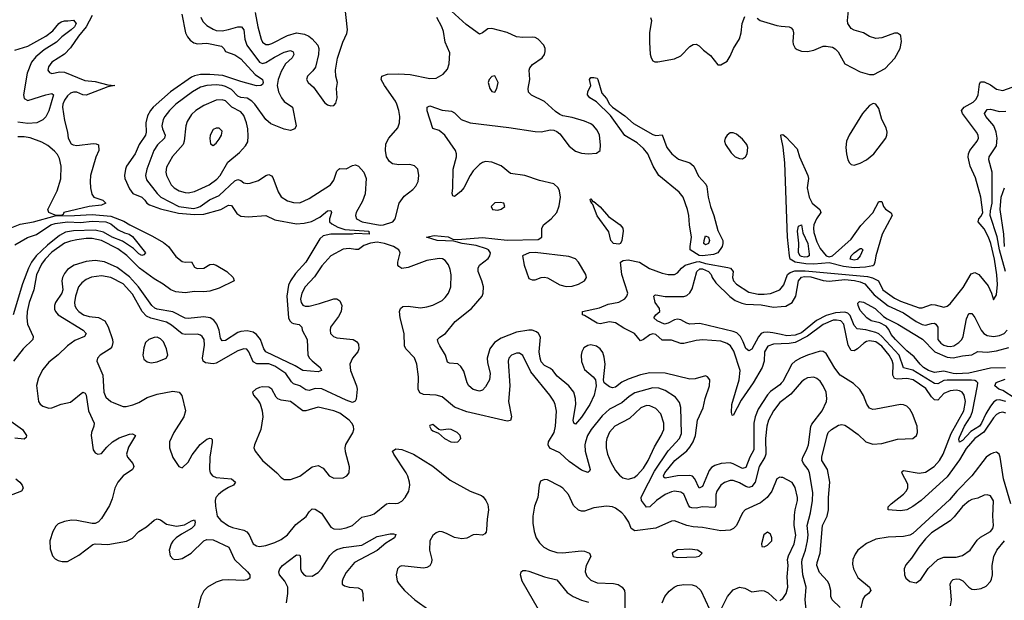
# Model space of a CAD drawing. Header units: inches. Extents: x 1649636 to 1815363, y 506543 to 641975.
# Tile 588 of 656: x 1745082 to 1751440, y 593386 to 597135. Entities that reach past the tile are written whole.
import ezdxf

# ---------------------------------------------------------------- set-up
doc = ezdxf.new("R2010")
doc.units = ezdxf.units.IN
doc.header["$MEASUREMENT"] = 0
doc.layers.add('B7549', color=7, linetype='Continuous')
doc.layers.add('B7559', color=7, linetype='Continuous')

msp = doc.modelspace()

# ---------------------------------------------------------------- linework, layer by layer
at = {"layer": 'B7549', "color": 5}
for points, elevation in [([(1746601.7, 597181.7), (1746618.6, 597090), (1746641.1, 597010), (1746650.1, 596990.1), (1746670, 596975), (1746690, 596975.5), (1746710, 596982.2), (1746810, 597033.4), (1746869.5, 597049.5), (1746921.8, 597041.8), (1746948.5, 597028.5), (1746970.7, 597010.7), (1747006.9, 596970), (1747014.3, 596950), (1747011.6, 596910), (1746991.3, 596828.7), (1746975, 596805), (1746940.4, 596770), (1746933, 596750), (1746944, 596730), (1746979, 596699), (1747050, 596600.7), (1747070, 596584.9), (1747090, 596579.1), (1747110, 596581), (1747123.7, 596596.3), (1747131.8, 596630), (1747127.3, 596690), (1747134.5, 596730), (1747122.9, 596770), (1747121.3, 596810), (1747133.6, 596886.4), (1747168.2, 596990), (1747193.9, 597046.1), (1747198.9, 597070), (1747181.4, 597230)], 560), ([(1750000, 594788.7), (1749990, 594778.1), (1749930, 594734.2), (1749910, 594713.7), (1749850, 594619.4), (1749830.5, 594570), (1749822.7, 594530), (1749822.1, 594357.9), (1749796.9, 594310), (1749770, 594243.2), (1749750, 594238), (1749690, 594268), (1749670, 594272.9), (1749610.6, 594270), (1749570, 594256.7), (1749550, 594244.1), (1749534.7, 594225.3), (1749490, 594120.5), (1749470, 594111.1), (1749442.2, 594170), (1749426.7, 594186.7), (1749410, 594191.6), (1749330, 594189.9), (1749250, 594175.1), (1749241.7, 594181.6), (1749239.5, 594190), (1749248.2, 594210), (1749312.1, 594290), (1749390, 594351.5), (1749410, 594374.6), (1749431.2, 594410), (1749445, 594450), (1749458, 594550), (1749496.1, 594630), (1749507.9, 594690), (1749535.7, 594770), (1749538, 594810), (1749522.7, 594830), (1749510, 594835.1), (1749442.7, 594817.3), (1749410, 594814.5), (1749250, 594852.3), (1749150, 594854.3), (1749090, 594841.5), (1749010, 594813.1), (1748970, 594794.5), (1748930, 594763.4), (1748910, 594759.2), (1748890, 594764.1), (1748856.4, 594790), (1748850.9, 594810), (1748863.2, 594910), (1748856.8, 594956.8), (1748846.8, 594986.8), (1748829.7, 595010), (1748807.5, 595027.5), (1748770, 595035.9), (1748750, 595031.8), (1748724.5, 595015.5), (1748711, 594990), (1748707.5, 594970), (1748710, 594927.7), (1748730, 594876.5), (1748784.6, 594830), (1748800.3, 594810), (1748805, 594770), (1748790.9, 594710), (1748764.1, 594650), (1748710, 594567.9), (1748670, 594524), (1748660.7, 594530), (1748656.8, 594550), (1748673.2, 594650), (1748671.6, 594690), (1748659.4, 594730), (1748628.5, 594770), (1748552.5, 594832.5), (1748525.2, 594870), (1748510, 594882.4), (1748470, 594901.9), (1748450, 594926), (1748442, 594950), (1748437.2, 594990), (1748444.8, 595084.8), (1748432.9, 595110), (1748419.5, 595119.5), (1748390, 595129.9), (1748370, 595129.9), (1748290, 595118.2), (1748190, 595079.5), (1748147.5, 595050), (1748117.2, 595010), (1748100.9, 594950), (1748102.3, 594922.3), (1748120.3, 594850), (1748116.2, 594810), (1748090, 594765.1), (1748070, 594743.1), (1748050, 594736.1), (1748010, 594747.4), (1747982.9, 594770), (1747971.1, 594791.1), (1747950, 594865.1), (1747930, 594896.9), (1747910, 594913), (1747856.9, 594916.9), (1747844.2, 594924.2), (1747831.6, 594970), (1747793.9, 595030), (1747783.7, 595050), (1747780.3, 595070), (1747794.1, 595085.9), (1747831, 595109), (1747893, 595187), (1747998.7, 595270), (1748067.2, 595350), (1748075.3, 595370), (1748076.5, 595410), (1748066, 595450), (1748042.2, 595510), (1748042.4, 595530), (1748051.3, 595550), (1748106.7, 595593.3), (1748118, 595610), (1748122, 595630), (1748108.3, 595650), (1748096.2, 595656.2), (1748030, 595677.5), (1747938, 595690), (1747884.2, 595704.2), (1747777, 595710), (1747708, 595730), (1747758.7, 595741.3), (1747847.5, 595732.5), (1747878.7, 595718.7), (1747910, 595715.4), (1748070, 595729.6), (1748230, 595711), (1748430, 595717), (1748454, 595730), (1748453.3, 595786.7), (1748464.6, 595810), (1748514.6, 595850), (1748549.3, 595890.7), (1748566.2, 595933.8), (1748574.9, 595990), (1748568.1, 596030), (1748559.2, 596050), (1748530, 596074.4), (1748437.5, 596097.5), (1748343.6, 596130), (1748250, 596143), (1748190, 596191.7), (1748130, 596215.5), (1748090, 596219.8), (1748070, 596213.7), (1748050, 596199.4), (1748010, 596159.3), (1747990.2, 596130), (1747950.2, 596050), (1747930, 596025.6), (1747890, 595993.6), (1747878.6, 595998.6), (1747873.4, 596013.4), (1747878.5, 596050), (1747880.2, 596170), (1747901.6, 596250), (1747902.4, 596270), (1747895, 596290), (1747827.1, 596390), (1747790, 596419), (1747750, 596432), (1747712.7, 596547.3), (1747712, 596570), (1747730, 596579), (1747810, 596551.6), (1747870, 596544.9), (1747890, 596534.6), (1747931.8, 596490), (1747990, 596468.8), (1748240.1, 596440.1), (1748410, 596412.8), (1748450, 596412.1), (1748510, 596423.6), (1748530, 596422), (1748550, 596414), (1748570, 596398.7), (1748630, 596319.2), (1748670, 596287.4), (1748710, 596273.6), (1748751.8, 596268.2), (1748806.3, 596273.7), (1748830, 596291), (1748833, 596327), (1748825.9, 596390), (1748810, 596422.6), (1748787.1, 596450), (1748770, 596462.7), (1748730, 596479.6), (1748650, 596503.2), (1748590, 596514.8), (1748570, 596523.5), (1748542.2, 596542.2), (1748470, 596607.3), (1748387, 596647), (1748367.4, 596667.4), (1748364.8, 596690), (1748377, 596750), (1748372.2, 596810), (1748376.2, 596823.8), (1748393.6, 596846.4), (1748454.7, 596890), (1748469.7, 596910), (1748475.3, 596930), (1748474.2, 596950), (1748465.7, 596970), (1748430, 597009.8), (1748410, 597019.8), (1748390, 597023.2), (1748330, 597019.9), (1748290, 597025.2), (1748230, 597052.8), (1748130, 597078.7), (1748104, 597076), (1748070, 597049.7), (1748050, 597041.1), (1747965.3, 597105.3), (1747870, 597191.3)], 520), ([(1745050, 596938.6), (1745135.1, 596964.9), (1745250.8, 597029.2), (1745296.3, 597063.7), (1745335.1, 597110), (1745350, 597121.8), (1745370, 597128.9), (1745393.1, 597126.9), (1745430, 597132.7), (1745446.7, 597110), (1745435.2, 597090), (1745414, 597070), (1745354.3, 597025.7), (1745319.3, 596990), (1745238.8, 596941.2), (1745185.4, 596894.6), (1745158.4, 596861.5), (1745129.5, 596789.5), (1745106.7, 596650), (1745110, 596626), (1745133.5, 596613.5), (1745251, 596651), (1745290, 596658.5), (1745299, 596650), (1745270, 596546.6), (1745250, 596508.5), (1745230, 596488.8), (1745192.7, 596470), (1745134.3, 596465.7), (1745070, 596474.5)], 460), ([(1745550, 597161.4), (1745511.4, 597090), (1745461.4, 597030), (1745410, 596952.9), (1745370, 596913.4), (1745290, 596860.7), (1745266.7, 596830), (1745262.8, 596810), (1745273.4, 596793.4), (1745288.1, 596788.1), (1745341.4, 596798.6), (1745370, 596796.4), (1745502, 596742), (1745570, 596736.4), (1745650, 596714.7), (1745696, 596710), (1745650, 596702.6), (1745510, 596649), (1745489.9, 596649.9), (1745450, 596666.4), (1745430, 596667.6), (1745410, 596659.9), (1745390, 596643), (1745370, 596615.2), (1745359.4, 596590), (1745357.5, 596570), (1745370, 596484), (1745391.2, 596410), (1745394.9, 596370), (1745414.1, 596334.1), (1745427, 596327), (1745450, 596323.2), (1745555.5, 596335.5), (1745574.4, 596334.4), (1745590, 596326.8), (1745592.7, 596290), (1745573.1, 596246.9), (1745539.6, 596130), (1745535.7, 596090), (1745538.3, 596050), (1745548.1, 596008.1), (1745560.8, 595990), (1745617.6, 595970), (1745638.6, 595950), (1745610, 595938.7), (1745530, 595929), (1745365.7, 595890), (1745362.5, 595877.5), (1745348.9, 595871.1), (1745310, 595872.8), (1745270.5, 595890.5), (1745262.3, 595910), (1745323.1, 596030), (1745346.7, 596106.7), (1745348.7, 596188.7), (1745338.1, 596238.1), (1745325, 596265), (1745306.9, 596286.9), (1745262.2, 596322.2), (1745224.9, 596344.9), (1745150, 596373), (1745110, 596379.9), (1745070, 596379.9)], 480), ([(1746128.8, 597170), (1746153.1, 597050), (1746164.8, 597024.8), (1746182.6, 597002.6), (1746205.6, 596985.6), (1746230, 596978.9), (1746290, 596983.2), (1746383.9, 596963.9), (1746400.7, 596950), (1746409.6, 596929.6), (1746470, 596907.7), (1746510, 596883.3), (1746601.6, 596781.6), (1746650.2, 596750), (1746654.6, 596730), (1746650, 596717.6), (1746639.1, 596710), (1746611.1, 596708.9), (1746510, 596735.3), (1746394.1, 596774.1), (1746310, 596782.5), (1746250, 596781.8), (1746210, 596773.1), (1746190, 596763.5), (1746054.5, 596670), (1745942.6, 596570), (1745926, 596550), (1745906.2, 596513.8), (1745895.7, 596470), (1745897.5, 596410), (1745894, 596390), (1745854.1, 596330), (1745826.7, 596270), (1745772.1, 596190), (1745764.1, 596170), (1745757.5, 596130), (1745760.1, 596110), (1745790, 596042.4), (1745812.4, 596012.4), (1745870.2, 595990), (1745890, 595971), (1745902.9, 595950), (1745918.9, 595938.9), (1745990, 595914), (1746106.2, 595886.2), (1746210, 595876.5), (1746270, 595878.6), (1746381, 595910), (1746430, 595938.5), (1746450, 595935.2), (1746484.2, 595884.2), (1746510, 595867.4), (1746556.9, 595863.1), (1746670, 595870.9), (1746730, 595842.1), (1746870, 595817.9), (1746918, 595822), (1746967, 595833), (1747020, 595860), (1747070, 595900.9), (1747090, 595904), (1747094.9, 595890), (1747082.4, 595850), (1747081.8, 595830), (1747096.8, 595816.8), (1747136, 595796), (1747180.3, 595780.3), (1747335.5, 595770), (1747338.8, 595750), (1747250, 595754), (1747230, 595749.9), (1747090, 595750.9), (1747041.1, 595738.9), (1747019.4, 595720.6), (1746928.4, 595570), (1746862.9, 595497.1), (1746830.4, 595449.5), (1746818, 595422), (1746807.7, 595350), (1746817.1, 595210), (1746825.6, 595190), (1746838.9, 595178.9), (1746850, 595173), (1746886.8, 595166.8), (1746903.8, 595150), (1746906.1, 595130), (1746937, 595070), (1746942.8, 594970), (1746952.8, 594950), (1746970, 594931.6), (1747021.3, 594890), (1747030.4, 594870), (1747010, 594861), (1746910, 594869.9), (1746859.5, 594899.5), (1746671.3, 594990), (1746658.5, 595010), (1746637.5, 595070), (1746610, 595103.6), (1746590, 595117.5), (1746550, 595126.7), (1746510, 595122.3), (1746490, 595115.6), (1746410, 595064.3), (1746390, 595061.8), (1746378.5, 595078.5), (1746370.6, 595130.6), (1746353.9, 595170), (1746334.4, 595194.4), (1746310.7, 595210.7), (1746270, 595216.1), (1746170, 595205.6), (1746150, 595207.4), (1746070, 595248.7), (1745970, 595266.5), (1745953.3, 595273.3), (1745935.3, 595290), (1745848.9, 595410), (1745790, 595475), (1745710, 595534.2), (1745630, 595570.7), (1745570, 595580.3), (1745510, 595574.1), (1745434, 595550), (1745390, 595522), (1745370, 595497.4), (1745357.5, 595470), (1745354.7, 595450), (1745360.7, 595390), (1745353.6, 595370), (1745312.7, 595310), (1745306.5, 595290), (1745306.8, 595266.8), (1745313.1, 595250), (1745331, 595230), (1745492.2, 595130), (1745511.7, 595110), (1745499.5, 595090), (1745436.9, 595063.1), (1745390.2, 595030), (1745329, 594971), (1745270, 594923.2), (1745230, 594875.8), (1745203.2, 594823.2), (1745190, 594774), (1745203.5, 594670), (1745213.4, 594653.4), (1745230, 594639.2), (1745270, 594626.5), (1745290, 594629), (1745350, 594651.8), (1745410, 594666), (1745490, 594731.2), (1745504.1, 594724.1), (1745511.1, 594711.1), (1745526.9, 594610), (1745561.5, 594530), (1745560.6, 594510), (1745545.6, 594470), (1745543.8, 594450), (1745556.9, 594356.9), (1745570, 594337.6), (1745586.8, 594330), (1745610, 594334), (1745644.5, 594375.5), (1745681.5, 594410), (1745723.8, 594436.2), (1745790, 594459.1), (1745810, 594461.3), (1745830.3, 594450), (1745784.2, 594375.8), (1745772, 594330), (1745777.6, 594310), (1745811.3, 594270), (1745818.6, 594250), (1745816.3, 594243.7), (1745810.2, 594230), (1745750, 594189), (1745714.8, 594150), (1745696.6, 594110), (1745678.6, 594041.4), (1745661.8, 593998.1), (1745610, 593913.6), (1745590, 593893), (1745570, 593882.4), (1745550, 593881.3), (1745450, 593902), (1745415.9, 593904.1), (1745370, 593894.5), (1745330, 593878.9), (1745315.2, 593864.8), (1745294.9, 593830), (1745276, 593770), (1745278, 593718), (1745293.1, 593673.1), (1745310, 593653.4), (1745330, 593643.8), (1745356.7, 593636.7), (1745390, 593637), (1745463, 593677), (1745552.9, 593747.1), (1745570, 593751.8), (1745650, 593747.5), (1745772.3, 593767.7), (1745810, 593787.7), (1745850, 593830.2), (1745899.7, 593860.3), (1745950, 593903.2), (1745970, 593911.4), (1745990, 593904.9), (1746030, 593877), (1746094.1, 593865.9), (1746145.8, 593874.2), (1746190, 593900.2), (1746210, 593906.8), (1746214.2, 593890), (1746210.2, 593870), (1746191.5, 593850), (1746125.7, 593814.3), (1746091, 593790), (1746070, 593768.7), (1746058.8, 593750), (1746047.5, 593710), (1746053.2, 593673.2), (1746070, 593653), (1746080.7, 593650), (1746110, 593650.8), (1746130, 593657.1), (1746189, 593690), (1746270, 593769.2), (1746290, 593778.9), (1746330, 593777.7), (1746431.4, 593730), (1746469, 593649), (1746551.8, 593570), (1746566.7, 593550), (1746568, 593530), (1746550, 593518), (1746525.4, 593514.6), (1746430, 593518.9), (1746390, 593515.5), (1746350, 593503.1), (1746293.7, 593470), (1746270, 593446.3), (1746250.8, 593409.2), (1746231.6, 593330)], 520), ([(1746251.6, 597151.6), (1746264.1, 597124.1), (1746290, 597098.5), (1746330, 597073.7), (1746350, 597066.4), (1746390, 597063.8), (1746430, 597071.1), (1746490, 597090.1), (1746513.4, 597090), (1746529.1, 597069.1), (1746534.7, 597010), (1746547.9, 596970), (1746630, 596861.8), (1746650, 596851.6), (1746670, 596858.6), (1746726.1, 596893.9), (1746790, 596926.2), (1746830, 596935.7), (1746847.3, 596927.3), (1746852.8, 596910), (1746841.1, 596890), (1746798.3, 596850), (1746770, 596801.2), (1746750.6, 596750), (1746743.4, 596710), (1746752.3, 596670), (1746772.9, 596630), (1746790, 596607.7), (1746842.8, 596570), (1746867.1, 596450), (1746858.7, 596430), (1746830, 596419.8), (1746790, 596427.6), (1746703.3, 596463.3), (1746671.2, 596491.2), (1746599.9, 596590), (1746580.5, 596610), (1746550, 596629), (1746510, 596633.7), (1746490, 596641.9), (1746450, 596683.7), (1746410, 596704.7), (1746390, 596711.3), (1746350, 596714.9), (1746290, 596709.9), (1746250, 596699.3), (1746197.1, 596670), (1746090, 596589.9), (1746048.2, 596550), (1746019.5, 596510), (1746008.9, 596490), (1746000.4, 596450), (1746003, 596430), (1746020.5, 596390), (1746016.8, 596370), (1745972, 596328), (1745947.8, 596290), (1745901.7, 596170), (1745894.6, 596130), (1745900.9, 596100.9), (1745970, 596012.3), (1745993.8, 595990), (1746110, 595929.1), (1746203, 595917), (1746230, 595921.7), (1746247.3, 595930), (1746307.1, 595972.9), (1746370, 596000.8), (1746470, 596095.2), (1746490, 596103.9), (1746510, 596096.9), (1746530, 596081.5), (1746550, 596077.7), (1746570, 596080.2), (1746623.7, 596096.3), (1746670, 596129.1), (1746690, 596135.2), (1746708, 596128), (1746716.2, 596116.2), (1746750, 596023.8), (1746770.9, 595990.9), (1746810, 595965.5), (1746850, 595954.9), (1746890, 595952.6), (1746950, 595979.7), (1747088.3, 596070), (1747110, 596098.7), (1747130, 596156.3), (1747142, 596170), (1747150, 596174.3), (1747190, 596172.6), (1747230, 596194), (1747250, 596198.3), (1747270, 596188.7), (1747303.6, 596150), (1747319.3, 596110), (1747311.8, 596010), (1747295.5, 595964.5), (1747254, 595890), (1747249.2, 595870), (1747256.5, 595850), (1747292.4, 595830), (1747410, 595808.5), (1747431.3, 595810), (1747491.2, 595830), (1747506.9, 595850), (1747531.5, 595950), (1747565.2, 595994.8), (1747620.6, 596039.4), (1747639.5, 596060.5), (1747654.7, 596090), (1747659.7, 596130), (1747651.6, 596170), (1747631, 596191), (1747600.7, 596200.7), (1747530, 596198.2), (1747490, 596204.4), (1747470, 596219.7), (1747450.9, 596250), (1747442.8, 596290), (1747445.5, 596334.5), (1747465.1, 596370), (1747523.9, 596436.1), (1747534.7, 596470), (1747537.2, 596510), (1747530.8, 596550), (1747517.1, 596590), (1747507.8, 596610), (1747436.5, 596710), (1747416, 596750), (1747419.6, 596770), (1747457.2, 596782.8), (1747530, 596786.8), (1747602.3, 596782.3), (1747730, 596755.8), (1747770, 596757.4), (1747815.5, 596784.5), (1747843.5, 596816.5), (1747855.1, 596850), (1747859.7, 596920.3), (1747828.7, 596990), (1747818.3, 597058.3), (1747808.7, 597090), (1747774.5, 597150)], 540), ([(1749155.8, 597150), (1749161.3, 597130), (1749147.8, 597050), (1749148.3, 596988.3), (1749153.7, 596913.7), (1749159.3, 596890), (1749170.4, 596870.4), (1749183.1, 596863.1), (1749202.4, 596862.4), (1749310, 596882.3), (1749350, 596900.9), (1749410, 596962.7), (1749430, 596974.7), (1749450, 596976.5), (1749470, 596966.7), (1749497.5, 596937.5), (1749543.7, 596903.7), (1749590, 596842.8), (1749610, 596842.8), (1749650, 596867.7), (1749670, 596900.7), (1749691.5, 596950), (1749730, 597010.8), (1749740.9, 597050), (1749748.2, 597110), (1749765, 597155)], 520), ([(1749844.5, 597144.4), (1749863, 597130), (1749970, 597096.9), (1750000, 597094.4)], 520), ([(1750000, 596374), (1749997, 596390), (1750000, 596391)], 480), ([(1745030, 595792.7), (1745085.2, 595814.8), (1745170, 595829.6), (1745311, 595869), (1745435.3, 595870), (1745550, 595877.8), (1745670, 595866.4), (1745755.1, 595835.1), (1745793.4, 595810), (1745938.1, 595738.1), (1746010, 595695.8), (1746041.5, 595670), (1746090, 595605.9), (1746130, 595574.7), (1746150, 595570.1), (1746190.8, 595570.8), (1746210, 595537.7), (1746228.1, 595528.1), (1746270, 595531.8), (1746310, 595553.8), (1746330, 595556.8), (1746350, 595550.6), (1746418.5, 595510), (1746459.6, 595470), (1746465.5, 595450), (1746370, 595401), (1746310, 595382.6), (1746270, 595377.9), (1746210, 595379.7), (1746150, 595371.1), (1746090, 595377), (1746057.3, 595390), (1746008.5, 595428.5), (1745950, 595462), (1745856, 595530), (1745773, 595613), (1745715.4, 595655.4), (1745610, 595709.1), (1745550, 595722.2), (1745510, 595722.7), (1745450, 595714.5), (1745410, 595706.1), (1745370, 595691.4), (1745290, 595634.7), (1745245.8, 595590), (1745222.7, 595557.3), (1745190, 595488.6), (1745172.2, 595390), (1745142.3, 595310), (1745129.7, 595250), (1745126.7, 595210), (1745131.4, 595170), (1745169.1, 595090), (1745166.7, 595070), (1745103.3, 595010), (1745042.1, 594930)], 480), ([(1745050, 595682.5), (1745131.8, 595728.2), (1745190, 595749.3), (1745282.1, 595810), (1745310, 595819.2), (1745390.8, 595830.8), (1745473.9, 595826.1), (1745550, 595835.2), (1745637.6, 595830), (1745670, 595816.7), (1745717.4, 595777.4), (1745758.4, 595758.4), (1745788.8, 595750), (1745810, 595736.2), (1745894.8, 595630), (1745882.5, 595617.5), (1745870, 595612.3), (1745850, 595624.4), (1745817, 595657), (1745745.1, 595705.1), (1745678.8, 595730), (1745623.5, 595763.5), (1745570, 595775.6), (1745430, 595772.6), (1745377.5, 595762.5), (1745338.2, 595741.8), (1745260.4, 595679.6), (1745188, 595610), (1745158.5, 595570), (1745138.4, 595530), (1745099.5, 595430), (1745040.1, 595230)], 460), ([(1750000, 594670.5), (1749990, 594662.7), (1749950, 594610.7), (1749918.1, 594550), (1749906.9, 594510), (1749897.7, 594430), (1749899.9, 594330), (1749892.9, 594310), (1749856.3, 594250), (1749831.1, 594150), (1749810, 594120.6), (1749790, 594115.5), (1749770, 594121.1), (1749730, 594145), (1749690, 594159.2), (1749670, 594160.6), (1749633.1, 594146.9), (1749610, 594128.7), (1749583.2, 594090), (1749577.2, 594070), (1749577.5, 594002.5), (1749570, 593986), (1749490, 593990.8), (1749450, 593981.9), (1749422.6, 593982.6), (1749410, 593987.8), (1749400.5, 594000.5), (1749370, 594071.6), (1749350, 594085), (1749310, 594090.5), (1749290, 594087.1), (1749250, 594068.6), (1749193.7, 594030), (1749150, 593988.9), (1749130, 593986.6), (1749097.6, 594030), (1749094.7, 594050), (1749103, 594070), (1749180.4, 594219.6), (1749268.5, 594351.5), (1749343.4, 594430), (1749355.8, 594464.2), (1749350.6, 594630.6), (1749343.3, 594663.3), (1749317.5, 594697.5), (1749250, 594741.6), (1749210, 594756), (1749170, 594759.1), (1749055, 594725), (1749017.3, 594702.7), (1748970, 594661.1), (1748890, 594621), (1748843.3, 594576.7), (1748771.9, 594490), (1748749, 594450), (1748734.6, 594410), (1748731.2, 594390), (1748734, 594350), (1748764.9, 594230), (1748760.9, 594219.1), (1748750, 594211.3), (1748710, 594226.5), (1748630, 594282.9), (1748570, 594337.8), (1748510, 594366), (1748498.7, 594378.7), (1748493.3, 594390), (1748496.8, 594410), (1748532.7, 594470), (1748542.3, 594510), (1748547.1, 594607.2), (1748540.2, 594650), (1748531.6, 594671.6), (1748505.5, 594710), (1748381.6, 594861.6), (1748330, 594967.8), (1748310, 594981), (1748290, 594982), (1748257.1, 594970), (1748239.6, 594950), (1748236.1, 594930), (1748247.3, 594770), (1748238.9, 594670), (1748256.9, 594570), (1748250, 594548.2), (1748230, 594542.8), (1747970, 594603.9), (1747890, 594632.5), (1747810, 594699.3), (1747770, 594710.6), (1747690, 594714.8), (1747666.2, 594726.2), (1747655.7, 594750), (1747656.2, 594830), (1747646, 594910), (1747631.2, 594951.2), (1747575, 595010), (1747566.5, 595030), (1747565.3, 595110), (1747538.8, 595210), (1747535.1, 595250), (1747540.5, 595270), (1747556.4, 595283.6), (1747590, 595286.5), (1747670, 595274), (1747710, 595280.2), (1747750, 595291.7), (1747810, 595323.1), (1747830, 595340.4), (1747851.1, 595370), (1747865.4, 595410), (1747868.3, 595488.3), (1747862, 595522), (1747850, 595552.7), (1747830, 595580.9), (1747811.3, 595591.3), (1747790, 595593.3), (1747710, 595579.7), (1747590, 595534.7), (1747550, 595529.7), (1747530, 595540.9), (1747523.6, 595550), (1747523.6, 595570), (1747538.7, 595630), (1747529.6, 595650), (1747495.6, 595670), (1747437.2, 595690), (1747390, 595698.6), (1747346.9, 595693.1), (1747303.3, 595676.7), (1747270, 595652.3), (1747250, 595650.9), (1747210, 595658.5), (1747170, 595652.7), (1747090, 595610.7), (1747033.6, 595546.4), (1746984.5, 595475.5), (1746925.8, 595410), (1746904.3, 595370), (1746895.8, 595330), (1746899.7, 595310), (1746910, 595291.8), (1746924.7, 595284.7), (1746950, 595285.3), (1747017.2, 595302.8), (1747110, 595333.9), (1747130, 595333.5), (1747150, 595319.6), (1747161.2, 595290), (1747157, 595250), (1747140.4, 595219.6), (1747089.2, 595150), (1747085.8, 595130), (1747089.1, 595110), (1747108.4, 595090), (1747130, 595081.6), (1747235.5, 595070), (1747257.6, 595057.6), (1747270, 595039.1), (1747271.8, 595010), (1747266, 594990), (1747230, 594949.7), (1747212.8, 594910), (1747218.1, 594870), (1747257.4, 594770), (1747259.8, 594750), (1747254.2, 594685.8), (1747248.3, 594671.7), (1747230, 594663.7), (1747190, 594677.8), (1747031.8, 594751.8), (1746990, 594754.9), (1746950, 594739.9), (1746930, 594744.9), (1746890, 594771.5), (1746850, 594784.2), (1746836.4, 594796.4), (1746799.6, 594850), (1746730, 594897.7), (1746690, 594913.1), (1746613.2, 594913.2), (1746590, 594925), (1746561.2, 594990), (1746547.8, 595007.8), (1746530, 595010.7), (1746490, 594997), (1746350, 594916.4), (1746330, 594912.4), (1746280.5, 594920.5), (1746267.4, 594930), (1746262.9, 594950), (1746274.7, 595034.7), (1746271.9, 595070), (1746260.4, 595090), (1746250, 595098.8), (1746230, 595105.7), (1746150, 595101.7), (1746130, 595106.4), (1746061.8, 595161.8), (1746030, 595181.3), (1745928.5, 595208.5), (1745900.3, 595220.3), (1745871.5, 595251.5), (1745810, 595363.6), (1745749.1, 595430), (1745670, 595470.9), (1745610, 595481), (1745546.3, 595473.7), (1745510, 595457.3), (1745482.9, 595437.1), (1745462, 595410), (1745441.3, 595350), (1745435.1, 595310), (1745437.4, 595290), (1745446, 595270), (1745464.2, 595250), (1745494, 595230), (1745530, 595219.2), (1745590, 595212.8), (1745630.9, 595190.9), (1745653, 595153), (1745679.8, 595070), (1745683.7, 595050), (1745676.8, 595023.2), (1745665.3, 595010), (1745601.3, 594970), (1745584.4, 594950), (1745580.3, 594930), (1745619.2, 594839.2), (1745625.1, 594730), (1745638.4, 594698.4), (1745670, 594670.2), (1745690, 594660.7), (1745750, 594638.5), (1745770, 594638), (1745812.3, 594647.7), (1745850, 594664), (1745904, 594696), (1745970, 594717.5), (1746070, 594735.6), (1746110.4, 594730), (1746128.1, 594708.1), (1746152.9, 594610), (1746140.9, 594570), (1746076.9, 594470), (1746048.9, 594410), (1746048.9, 594370), (1746070, 594307.3), (1746110, 594250.8), (1746130, 594241), (1746170, 594278), (1746195.4, 594324.6), (1746246.7, 594393.3), (1746290, 594426.7), (1746310, 594433.4), (1746318, 594430), (1746323.5, 594423.5), (1746324.4, 594404.4), (1746310.1, 594309.9), (1746308, 594230), (1746312.1, 594210), (1746326.5, 594190), (1746350, 594178.5), (1746450, 594170.2), (1746474.9, 594150), (1746463, 594130), (1746430, 594115.3), (1746390.3, 594090), (1746364.4, 594070), (1746348.2, 594050), (1746343.8, 594030), (1746345.3, 593994.7), (1746357.5, 593930), (1746380.6, 593900.6), (1746430, 593867.2), (1746456.1, 593856.1), (1746530, 593838.3), (1746548.6, 593828.6), (1746564, 593810), (1746590, 593751.8), (1746610, 593738), (1746630, 593733.4), (1746670, 593739.2), (1746730, 593758.9), (1746770, 593778.9), (1746810.8, 593809.2), (1746865.2, 593874.8), (1746931.6, 593928.4), (1746950, 593956.4), (1746970, 593976), (1746990, 593974.9), (1747030, 593949), (1747090, 593858), (1747110, 593848.1), (1747150, 593846), (1747190, 593853.8), (1747230, 593868.4), (1747290, 593923.5), (1747350, 593935), (1747370, 593944.7), (1747450, 594008.9), (1747470, 594014), (1747510, 594010.3), (1747526.7, 594013.3), (1747550, 594026.7), (1747571.3, 594050), (1747593.5, 594090), (1747600.4, 594130), (1747598.7, 594150), (1747588.8, 594188.8), (1747577.7, 594210), (1747498.4, 594330), (1747489.5, 594350), (1747510, 594364.9), (1747550, 594360.3), (1747623.8, 594330), (1747750, 594251.3), (1747862.3, 594162.3), (1747990, 594091.7), (1748063.4, 594063.4), (1748075.1, 594055.1), (1748092.7, 594030), (1748105.1, 594005.1), (1748108.7, 593970), (1748099.5, 593910), (1748097, 593843), (1748093.8, 593826.2), (1748085.5, 593814.5), (1748070, 593806.6), (1748030, 593812), (1748010, 593809.4), (1747970, 593787.3), (1747937.3, 593782.7), (1747890, 593791.5), (1747838.4, 593818.4), (1747810, 593828), (1747790, 593829.6), (1747770, 593822.4), (1747750, 593804.5), (1747730.3, 593769.7), (1747727.2, 593710), (1747742.6, 593650), (1747741.1, 593630), (1747730.2, 593609.8), (1747710, 593597.7), (1747690, 593593.3), (1747550.3, 593609.7), (1747535.6, 593604.4), (1747520.4, 593590), (1747512.6, 593550), (1747519.7, 593510), (1747531.1, 593490), (1747566.5, 593450), (1747632.7, 593390), (1747730, 593319.8)], 540), ([(1750000, 595042.3), (1749950, 595041.1), (1749913.8, 595026.2), (1749890.6, 594990), (1749888.5, 594930), (1749875.4, 594890), (1749817.2, 594790), (1749740.6, 594679.4), (1749690, 594580.5), (1749682.6, 594582.6), (1749678, 594598), (1749681, 594650), (1749726.9, 594810), (1749733.7, 594870), (1749694.3, 594994.3), (1749670.9, 595030), (1749650, 595045.5), (1749610, 595058.7), (1749492.1, 595067.9), (1749450, 595064.5), (1749370, 595045), (1749350, 595044.7), (1749290, 595065.4), (1749230, 595066.9), (1749190, 595102.8), (1749170, 595107.3), (1749150, 595100.6), (1749110, 595071), (1749090, 595062.3), (1749052.7, 595110), (1748983.4, 595143.4), (1748930, 595177.7), (1748890, 595183.9), (1748830, 595171.7), (1748810, 595175.2), (1748730, 595225.6), (1748715.1, 595230), (1748715.1, 595250), (1748825.5, 595274.5), (1748882.5, 595297.5), (1748950, 595311.4), (1748990, 595332.9), (1749003.4, 595350), (1749008, 595370), (1748969.3, 595489.3), (1748961.5, 595570), (1748978.7, 595581.3), (1749010, 595585.6), (1749084.6, 595570), (1749149.1, 595529.1), (1749230, 595498.5), (1749270, 595489.3), (1749310, 595490.2), (1749330, 595500.7), (1749354.9, 595530), (1749379.1, 595550), (1749451.5, 595571.5), (1749470, 595573), (1749510, 595561.3), (1749655.6, 595535.6), (1749672.7, 595530), (1749688.3, 595510), (1749685.4, 595470), (1749691.5, 595450), (1749710, 595426.7), (1749790, 595375.5), (1749850, 595363.9), (1749890, 595362.2), (1749930, 595366.9), (1749989.9, 595390.1), (1750000, 595402.2)], 480), ([(1750000, 595102.4), (1749945.8, 595114.2), (1749910, 595118.5), (1749884, 595116), (1749870, 595109.1), (1749852.6, 595087.4), (1749810, 595007.7), (1749790, 594996.8), (1749770, 595011.2), (1749754.6, 595054.6), (1749735.4, 595090), (1749712.5, 595112.5), (1749690, 595122.8), (1749473.7, 595173.7), (1749410, 595169.9), (1749390, 595175), (1749350, 595198.3), (1749330, 595202.1), (1749310, 595198), (1749270, 595176.2), (1749246.6, 595170), (1749198.7, 595190), (1749176.2, 595210), (1749190, 595230.4), (1749215.1, 595250), (1749213.6, 595270), (1749185.1, 595310), (1749177, 595350), (1749182.8, 595357.2), (1749190, 595359.5), (1749250, 595347.1), (1749370, 595348.7), (1749390, 595353.7), (1749409, 595371), (1749423.3, 595396.7), (1749453.5, 595510), (1749473.3, 595526.7), (1749490, 595525.5), (1749530.2, 595510), (1749547.5, 595490), (1749553.4, 595470), (1749576.2, 595436.2), (1749667.5, 595347.5), (1749702.1, 595322.1), (1749744.1, 595304.1), (1749770, 595298.4), (1749870, 595294.5), (1749950, 595279.9), (1750000, 595283.4)], 460), ([(1745023.8, 594543.8), (1745100.1, 594490), (1745125.5, 594450), (1745122.9, 594437.1), (1745110, 594427.6), (1745050, 594433.6)], 480), ([(1745056.4, 594170), (1745082.6, 594150), (1745096.9, 594130), (1745103.7, 594110), (1745094, 594090), (1745010, 594058.9)], 480), ([(1750000, 594179.4), (1749990, 594180.5), (1749970.7, 594170), (1749938.4, 594090), (1749909.1, 594050.9), (1749864.6, 594015.4), (1749767, 593970), (1749749.5, 593950.6), (1749710.9, 593869.1), (1749690.5, 593849.5), (1749670, 593839.5), (1749610, 593833.9), (1749490, 593855.4), (1749430, 593861.2), (1749390, 593869.9), (1749310, 593900.3), (1749290, 593897.8), (1749190, 593852.2), (1749053.9, 593833.9), (1749030, 593849.6), (1749015.8, 593890), (1748990, 593929.7), (1748970, 593951.1), (1748930, 593981.7), (1748909.8, 593989.8), (1748870, 593994.8), (1748790, 593982.4), (1748730, 593962), (1748710, 593962), (1748690, 593968.5), (1748657.4, 593997.4), (1748625.1, 594070), (1748590, 594109.6), (1748570, 594124.2), (1748490, 594164.5), (1748470, 594166), (1748445.2, 594154.8), (1748436.3, 594130), (1748428.5, 594050), (1748406.5, 593993.5), (1748395.3, 593930), (1748395.1, 593884.9), (1748403.1, 593830), (1748416.9, 593790), (1748438.3, 593758.3), (1748467, 593730), (1748502, 593710), (1748550, 593694.4), (1748590, 593692.3), (1748706.4, 593706.4), (1748730, 593702.8), (1748760.4, 593690), (1748768.9, 593670), (1748739.7, 593610), (1748734.5, 593590), (1748733.8, 593570), (1748743.1, 593543.1), (1748770, 593516.5), (1748810, 593499.8), (1748915.7, 593495.7), (1748947.4, 593487.4), (1748971.9, 593471.9), (1748986.4, 593450), (1748990.2, 593430), (1748990, 593324.7)], 560), ([(1746804.1, 593370), (1746814.2, 593430), (1746813.7, 593470), (1746792.9, 593510), (1746759.8, 593550), (1746755, 593570), (1746761.5, 593590), (1746778.5, 593610), (1746870, 593679), (1746890, 593678), (1746895.2, 593655.2), (1746895, 593590), (1746901.7, 593570), (1746914.1, 593554.1), (1746930, 593543.2), (1746970, 593541.9), (1747010, 593566.3), (1747030.8, 593590), (1747085.1, 593674.9), (1747110, 593700.9), (1747130, 593714.3), (1747172.3, 593727.7), (1747290, 593741.4), (1747390, 593797.7), (1747474.4, 593814.4), (1747495.6, 593815.6), (1747510.4, 593810.4), (1747501.6, 593790), (1747445, 593755), (1747390, 593707.7), (1747243, 593630), (1747190, 593565.4), (1747169.4, 593530), (1747163.9, 593510), (1747164.6, 593490), (1747179, 593479), (1747210, 593471.6), (1747267.2, 593467.2), (1747290, 593454.8), (1747297.6, 593430), (1747299.8, 593379.8)], 520), ([(1748464.9, 593270), (1748325.5, 593510), (1748315.8, 593550), (1748319.5, 593570), (1748330, 593578.4), (1748350, 593579.6), (1748370, 593574.7), (1748470, 593536.8), (1748550, 593518.5), (1748616.4, 593436.4), (1748656, 593410), (1748710, 593386.4), (1748754.8, 593374.8)], 540), ([(1749230.6, 593370), (1749247.3, 593410), (1749275.5, 593444.5), (1749308.6, 593471.4), (1749330, 593481.2), (1749370, 593487.5), (1749425.2, 593485.2), (1749450, 593477.5), (1749480.7, 593450), (1749537, 593330)], 560), ([(1749612.4, 593330), (1749652.2, 593410), (1749690, 593454), (1749730, 593470.2), (1749764.1, 593464.1), (1749810, 593441.8), (1749870, 593449.1), (1749890, 593446.7), (1749914.2, 593434.2), (1749970, 593382.6)], 560), ([(1749990, 593382), (1750000, 593390.3)], 560)]:
    msp.add_lwpolyline(points, dxfattribs=dict(at, elevation=elevation))
for points, elevation in [([(1748150, 596772.3), (1748130, 596769.2), (1748114, 596750), (1748106, 596730), (1748117.3, 596690), (1748130, 596671), (1748150, 596667.7), (1748163.7, 596690), (1748171.5, 596730)], 540), ([(1749190, 596388.5), (1749231.1, 596391.1), (1749261.2, 596310), (1749292, 596270), (1749335.5, 596235.5), (1749410, 596210.5), (1749434, 596190), (1749465.5, 596125.5), (1749512.7, 596072.7), (1749519, 596059), (1749528.6, 595988.6), (1749542.2, 595930), (1749564.6, 595870), (1749590, 595774.3), (1749622.1, 595710), (1749622.9, 595690), (1749617.1, 595670), (1749590, 595629.2), (1749561, 595619), (1749490, 595610.6), (1749470, 595613.2), (1749412.2, 595650), (1749411.1, 595670), (1749419.9, 595730), (1749407.5, 595810), (1749403.5, 595870), (1749394.6, 595910), (1749365.9, 595990), (1749341.2, 596021.2), (1749208.7, 596128.7), (1749173, 596190), (1749137.8, 596270), (1749110, 596304.5), (1749070, 596339.2), (1748990, 596387.9), (1748896.7, 596516.7), (1748805.6, 596605.6), (1748764.1, 596630), (1748749.1, 596650.9), (1748751.3, 596670), (1748769.6, 596710), (1748761.2, 596750), (1748770, 596761), (1748790, 596763.1), (1748810, 596757.7), (1748815.9, 596750), (1748840.5, 596660.5), (1748870, 596626.7), (1748890.2, 596590), (1748910.2, 596570), (1748990, 596515), (1749045.9, 596465.9), (1749170, 596393.8)], 480), ([(1746390, 596618.5), (1746350, 596615.4), (1746270, 596582), (1746219.1, 596550), (1746190, 596523.1), (1746162.9, 596477.1), (1746153.8, 596450), (1746142.9, 596350), (1746137, 596330), (1746068.2, 596251.8), (1746030, 596182), (1746025.4, 596150), (1746030.2, 596130), (1746059.3, 596070), (1746078.8, 596050), (1746110.5, 596030.5), (1746150, 596019), (1746170, 596017.5), (1746210, 596026.7), (1746305.6, 596070), (1746354.7, 596105.3), (1746376.8, 596130), (1746424.9, 596215.1), (1746501.4, 596278.6), (1746540, 596320), (1746553.8, 596346.2), (1746557.7, 596382.3), (1746553.9, 596430), (1746547.1, 596470), (1746530, 596516.1), (1746510, 596540.6), (1746451.5, 596571.5), (1746410, 596611)], 560), ([(1746350, 596435.6), (1746330, 596426), (1746310.5, 596390), (1746308.6, 596368.6), (1746314.8, 596334.8), (1746330, 596324), (1746350, 596339.1), (1746370, 596363), (1746385.1, 596390), (1746390, 596415.3), (1746370, 596434.5)], 580), ([(1749690, 596404.5), (1749670, 596404.5), (1749650, 596389.3), (1749637.1, 596370), (1749633, 596350), (1749639.3, 596330), (1749675.3, 596275.2), (1749703, 596250), (1749730, 596238.4), (1749750, 596237.1), (1749769.6, 596250.3), (1749778.7, 596270), (1749784.2, 596310), (1749777.4, 596330), (1749750, 596364.2), (1749710, 596397)], 520), ([(1748184.5, 595955.5), (1748150, 595952.3), (1748126, 595930), (1748134, 595910), (1748170, 595905.5), (1748190, 595911), (1748215.3, 595930), (1748208, 595950)], 540), ([(1748781.7, 595961.7), (1748790, 595962), (1748830, 595927.9), (1748884.9, 595864.9), (1748959, 595810), (1748975.6, 595790), (1748977.6, 595770), (1748969.5, 595710), (1748960.7, 595690), (1748950, 595686.2), (1748916.4, 595690), (1748899, 595710), (1748885.7, 595765.7), (1748810, 595868.4), (1748782.8, 595942.8), (1748774, 595950), (1748776.5, 595956.5), (1748770, 595957.2), (1748766.3, 595973.7), (1748770, 595979.1)], 480), ([(1749510, 595681.7), (1749500.5, 595690), (1749501, 595710), (1749510, 595740.7), (1749530, 595730.7), (1749536.4, 595710), (1749530, 595689.7)], 460), ([(1748410, 595632.8), (1748370.6, 595629.4), (1748327.6, 595610), (1748339.7, 595550), (1748370, 595464.4), (1748390, 595455.3), (1748410, 595456.5), (1748448.8, 595471.2), (1748470, 595473.2), (1748490, 595468.4), (1748570, 595423.5), (1748610, 595411.8), (1748650, 595413.9), (1748690, 595426.6), (1748730, 595449.2), (1748741.5, 595470), (1748738.5, 595490), (1748690.6, 595570), (1748670, 595591.2), (1748627.2, 595607.2)], 520), ([(1745970, 595084.4), (1745950, 595083.5), (1745916.3, 595070), (1745894.4, 595050), (1745883.8, 595016.2), (1745877.6, 594970), (1745884, 594944), (1745905.7, 594925.7), (1745930, 594920.3), (1745970, 594925.2), (1746027, 594950), (1746037.6, 594970), (1746028.7, 595010), (1746010, 595055.4), (1745990, 595075.3)], 560), ([(1746650, 594765.6), (1746630, 594759.6), (1746606.8, 594750), (1746586, 594730), (1746590.7, 594710), (1746619.4, 594679.4), (1746634.4, 594654.4), (1746647.8, 594610), (1746651.6, 594570), (1746638.5, 594490), (1746597.1, 594390), (1746593.4, 594370), (1746601.6, 594350), (1746648.7, 594288.7), (1746743.1, 594210), (1746770, 594179.3), (1746790, 594166), (1746830, 594166.7), (1746890, 594188.8), (1746970, 594247.9), (1747010, 594255.6), (1747040.5, 594240.5), (1747079.1, 594190), (1747110, 594174.9), (1747170, 594176.3), (1747194, 594190), (1747209.3, 594210), (1747212.3, 594247.7), (1747185.2, 594345.2), (1747183.1, 594370), (1747188.2, 594391.8), (1747233.1, 594466.9), (1747238.7, 594490), (1747237, 594510), (1747226.8, 594530), (1747208.2, 594550), (1747150, 594593.7), (1747109.9, 594609.9), (1747010, 594634.1), (1746930, 594609.2), (1746910, 594610.6), (1746830, 594669.8), (1746770, 594678), (1746747.6, 594687.6), (1746737.2, 594697.3), (1746710, 594749.3), (1746690, 594762)], 560), ([(1749130, 594644.5), (1749093.8, 594630), (1749020.1, 594559.9), (1748925.8, 594510), (1748890, 594470.9), (1748874, 594430), (1748869.4, 594410), (1748869.3, 594370), (1748878.5, 594330), (1748898.7, 594278.7), (1748930, 594225.3), (1748954.7, 594194.7), (1748976.5, 594176.5), (1749010, 594168), (1749050, 594179.3), (1749070, 594193.5), (1749110, 594239.4), (1749140.1, 594290), (1749181.9, 594378.1), (1749224.4, 594450), (1749240.2, 594490), (1749241.7, 594530), (1749221.7, 594590), (1749190, 594624.6), (1749150, 594642.7)], 560), ([(1747750, 594521.2), (1747730, 594515.3), (1747728, 594510), (1747738.8, 594490), (1747750, 594480.7), (1747785.5, 594465.5), (1747824.9, 594430), (1747866, 594410), (1747890, 594407.9), (1747910, 594410.4), (1747931.3, 594430), (1747926, 594450), (1747906, 594470), (1747868, 594490), (1747847.9, 594492.1), (1747804, 594484), (1747788.4, 594488.4)], 560), ([(1749910, 593825.2), (1749888, 593810), (1749872, 593750), (1749874, 593734), (1749890, 593732), (1749910, 593742.8), (1749938, 593770), (1749939.3, 593790), (1749930, 593813.2)], 580), ([(1749410, 593715.8), (1749330, 593711.2), (1749296, 593690), (1749301, 593670), (1749330, 593662.4), (1749450, 593667.2), (1749469.4, 593670.6), (1749489, 593690), (1749459, 593710)], 580)]:
    msp.add_lwpolyline(points, close=True, dxfattribs=dict(at, elevation=elevation))
at = {"layer": 'B7559', "color": 5}
for points, elevation in [([(1750000, 597094.4), (1750050, 597090.2), (1750062.5, 597082.5), (1750073.8, 597070), (1750078.2, 597050), (1750073.7, 596993.7), (1750076.7, 596976.7), (1750090, 596950.8), (1750102.6, 596942.6), (1750130, 596932.7), (1750170, 596930.4), (1750210, 596939.5), (1750270, 596963.7), (1750290, 596965.3), (1750330, 596957.6), (1750347.5, 596947.5), (1750367.4, 596927.4), (1750410.8, 596850), (1750510, 596799.1), (1750570, 596780.7), (1750598, 596782), (1750670, 596820.5), (1750733.5, 596886.5), (1750768, 596950), (1750775.1, 596995.1), (1750772.8, 597030), (1750770, 597036), (1750750, 597047.3), (1750730, 597047.6), (1750650, 597018), (1750610, 597013), (1750570, 597026), (1750530, 597051.2), (1750470, 597068.3), (1750450, 597078.7), (1750429.7, 597110), (1750427.4, 597130), (1750433.7, 597193.7)], 520), ([(1750000, 595402.2), (1750017.2, 595422.8), (1750040.9, 595490), (1750056.7, 595503.2), (1750087.4, 595512.6), (1750153.4, 595513.4), (1750556.3, 595476.3), (1750589.2, 595469.2), (1750626.5, 595450), (1750656.4, 595390), (1750730, 595337.5), (1750770, 595318.2), (1750890, 595275.5), (1750910, 595275), (1750970, 595295.3), (1750994, 595294), (1751050, 595278.8), (1751070, 595284.9), (1751090, 595300.8), (1751175, 595405), (1751225.4, 595494.6), (1751250, 595503.5), (1751276.5, 595490), (1751336.6, 595416.6), (1751357.6, 595370), (1751370, 595326), (1751390, 595358), (1751395.6, 595424.4), (1751392.2, 595487.8), (1751376.8, 595590), (1751353, 595690), (1751337.1, 595730), (1751310, 595783.9), (1751271.2, 595830), (1751274.6, 595850), (1751290, 595866.4), (1751301.3, 595890), (1751289, 595990), (1751253.9, 596113.9), (1751219.5, 596190), (1751206.9, 596246.9), (1751209.2, 596270), (1751217.3, 596290), (1751265.3, 596350), (1751273, 596370), (1751271.6, 596390), (1751260.8, 596410), (1751169.8, 596530), (1751162.8, 596550), (1751181.2, 596570), (1751237.9, 596602.1), (1751257.2, 596622.8), (1751270.4, 596650), (1751280.2, 596719.8), (1751286.4, 596733.6), (1751310, 596734.4), (1751350, 596714.4), (1751390, 596685.7), (1751430, 596679), (1751490, 596699.8)], 480), ([(1751447.2, 595510), (1751408.3, 595650), (1751392.9, 595732.9), (1751348.9, 595870), (1751350, 595902), (1751360.7, 595950), (1751361.1, 596150), (1751340.5, 596230), (1751342.7, 596250), (1751390, 596320.3), (1751394.2, 596370), (1751386.9, 596410), (1751371.9, 596450), (1751320.7, 596510), (1751312.8, 596530), (1751330, 596554.5), (1751350, 596558.5), (1751410, 596542.7), (1751450, 596543.6)], 460), ([(1750000, 596391), (1750010, 596394.2), (1750030, 596378.8), (1750102, 596302), (1750117, 596250), (1750171.9, 596130), (1750174.8, 596110), (1750165.9, 596050), (1750178.8, 595990), (1750199.5, 595950), (1750249.4, 595910), (1750254.1, 595890), (1750227.4, 595850), (1750210.9, 595810.9), (1750207.5, 595790), (1750210, 595762), (1750230, 595700.7), (1750250, 595658.4), (1750290, 595611.1), (1750310, 595603.5), (1750330, 595610.2), (1750450, 595719.2), (1750513.7, 595806.3), (1750591.4, 595888.6), (1750630, 595960.3), (1750650, 595960.5), (1750660.5, 595930), (1750672.5, 595912.5), (1750708.5, 595888.5), (1750716.2, 595870), (1750651, 595750), (1750610.7, 595610), (1750604.4, 595570), (1750597.5, 595550), (1750590, 595546.2), (1750543.3, 595536.7), (1750470, 595533.9), (1750402.2, 595542.2), (1750310, 595564.8), (1750210, 595557), (1750158.8, 595558.8), (1750089.5, 595569.5), (1750057.8, 595590), (1750051.9, 595610), (1750040.2, 595730), (1750022.6, 596210), (1750011.7, 596311.7), (1750000, 596374)], 480), ([(1751441.1, 595670), (1751436.5, 595750), (1751412.8, 595910), (1751419.6, 595990), (1751441.5, 596050)], 440), ([(1750000, 595283.4), (1750030, 595285.5), (1750070.4, 595310), (1750094, 595350), (1750110, 595450.1), (1750130, 595472.5), (1750150, 595476.6), (1750190, 595474.2), (1750270, 595452.2), (1750310, 595446.7), (1750410, 595456.7), (1750471.5, 595451.5), (1750510, 595441.7), (1750539.8, 595430), (1750599, 595359), (1750690, 595288.3), (1750790, 595241.5), (1750870, 595186), (1750910, 595167.4), (1750930, 595163.6), (1750970, 595173.8), (1750990, 595174.8), (1750997.5, 595170), (1751010.1, 595150), (1751010.2, 595070), (1751030, 595046.3), (1751050, 595033.3), (1751070, 595027.8), (1751090, 595025.5), (1751113.7, 595030), (1751146.8, 595050), (1751164.9, 595070), (1751173.7, 595090), (1751196.5, 595203.5), (1751210, 595238.4), (1751230, 595238), (1751250, 595211.5), (1751290.1, 595130), (1751308.2, 595108.2), (1751330, 595095.3), (1751370, 595089), (1751410, 595096), (1751439.3, 595110), (1751458, 595130)], 460), ([(1751447.5, 594887.5), (1751350, 594886.1), (1751210, 594852.5), (1751130, 594849.5), (1751110, 594850.6), (1751050, 594866.3), (1750990, 594856.1), (1750950.7, 594870), (1750917.8, 594890), (1750895.6, 594910), (1750857.8, 594957.8), (1750810, 594996.8), (1750736.7, 595070), (1750710, 595102.2), (1750694.8, 595134.8), (1750677.4, 595157.4), (1750637.2, 595177.2), (1750580.4, 595190), (1750551.6, 595210), (1750510, 595258), (1750495.5, 595290), (1750494.7, 595305.3), (1750504.6, 595315.4), (1750530, 595311.7), (1750605.3, 595270), (1750659.6, 595219.6), (1750683.5, 595203.5), (1750753.1, 595170), (1750912.4, 595072.4), (1750990.8, 594990.8), (1751070, 594956.5), (1751110, 594952.7), (1751170, 594965.5), (1751229.4, 594970.6), (1751270, 594992.9), (1751330, 594988.6), (1751390, 594997), (1751470, 595017.6)], 440), ([(1751450, 594670.2), (1751410, 594679.9), (1751390, 594678), (1751372.6, 594667.4), (1751350, 594639.9), (1751320.1, 594590), (1751293.2, 594530), (1751279.2, 594510), (1751224.6, 594475.4), (1751170, 594418), (1751150, 594407.8), (1751146.5, 594426.5), (1751150, 594439.6), (1751182.7, 594510), (1751222.3, 594570), (1751235.4, 594604.6), (1751266.4, 594770), (1751268.1, 594790), (1751259.8, 594799.8), (1751250, 594805.3), (1751227.6, 594807.6), (1751070, 594808), (1751050, 594806), (1751010, 594785), (1750990, 594787.2), (1750850, 594872.8), (1750790, 594886.7), (1750760.2, 594970), (1750650, 595088.6), (1750630, 595106.3), (1750610, 595115.6), (1750546.3, 595133.7), (1750490, 595138.6), (1750470, 595159.8), (1750444.6, 595224.6), (1750430, 595239.7), (1750410, 595246.6), (1750350, 595243), (1750290, 595224.4), (1750227.5, 595192.5), (1750130, 595113.1), (1750090, 595098.5), (1750034.9, 595094.9), (1750000, 595102.4)], 460), ([(1751450, 594595.5), (1751430, 594600.4), (1751410, 594597.8), (1751390, 594586.2), (1751370, 594564.8), (1751307.6, 594472.4), (1751250, 594431.5), (1751193.4, 594366.6), (1751150, 594292.9), (1751070, 594184.5), (1750903.4, 594030), (1750850, 593991.9), (1750810, 593969.9), (1750770, 593963.9), (1750689.3, 593970), (1750689.8, 593990), (1750708.3, 594010), (1750790, 594072.2), (1750806.7, 594090), (1750816.7, 594110), (1750816.8, 594136.8), (1750777.4, 594210), (1750781.2, 594218.8), (1750790, 594223.9), (1750890, 594206.9), (1750930, 594213.6), (1750987.6, 594250), (1751022, 594290), (1751044.2, 594330), (1751096.6, 594463.4), (1751178.6, 594610), (1751189.9, 594670), (1751179.9, 594710), (1751166.8, 594730), (1751150, 594739.3), (1751130, 594742.8), (1751090, 594738.7), (1751050, 594720.8), (1751010, 594679.1), (1750990, 594680.2), (1750970, 594700.4), (1750932.8, 594752.8), (1750850.5, 594810), (1750810, 594818.6), (1750750, 594814.8), (1750730, 594819.3), (1750720.5, 594840.5), (1750721.5, 594910), (1750715.2, 594935.2), (1750697.5, 594970), (1750650, 595027.3), (1750610, 595055.1), (1750570, 595061.3), (1750550, 595057), (1750533, 595047), (1750490.9, 595009.1), (1750470, 594997.4), (1750450, 594999.3), (1750432.7, 595032.7), (1750403.5, 595170), (1750383.5, 595190), (1750356, 595196), (1750335.1, 595195.1), (1750270, 595166.7), (1750168.5, 595091.5), (1750090, 595051), (1750050, 595043.5), (1750000, 595042.3)], 480), ([(1750379.1, 593339.1), (1750328.7, 593388.7), (1750320.5, 593410), (1750319.2, 593450), (1750309.8, 593490), (1750298.2, 593510), (1750246.3, 593566.3), (1750228.8, 593610), (1750231.1, 593630), (1750251.4, 593690), (1750266.6, 593870), (1750295.2, 593930), (1750304.9, 593970), (1750304.3, 594050), (1750314, 594150), (1750298.1, 594230), (1750262, 594290), (1750262.1, 594310), (1750295, 594450), (1750303.4, 594470), (1750323.1, 594490), (1750370, 594516.2), (1750390, 594521.3), (1750410, 594517.3), (1750426.4, 594506.4), (1750495.8, 594455.8), (1750545.3, 594410), (1750590, 594395.3), (1750650, 594397.9), (1750750, 594425.8), (1750848.8, 594431.2), (1750873.5, 594450), (1750880.4, 594470), (1750877.7, 594510), (1750847.5, 594590), (1750830, 594620.4), (1750810, 594638.9), (1750790, 594648), (1750770, 594649.8), (1750610, 594619.8), (1750590, 594619.3), (1750570, 594627.1), (1750552.2, 594652.2), (1750530, 594707.8), (1750507.2, 594747.2), (1750465.2, 594785.2), (1750380.5, 594840.5), (1750345.5, 594885.5), (1750290, 594980.8), (1750270, 594993.4), (1750250, 594995.8), (1750169.3, 594970), (1750123.2, 594950), (1750090.1, 594930), (1750067.5, 594910), (1750010, 594799.2), (1750000, 594788.7)], 520), ([(1750168, 593248), (1750154.6, 593390), (1750160.5, 593470), (1750137.9, 593550), (1750133, 593630), (1750135.1, 593650), (1750156.9, 593710), (1750169.9, 593770), (1750173.2, 593810), (1750166.4, 593870), (1750189, 593951), (1750200.6, 594030), (1750203, 594083), (1750181.7, 594210), (1750172.9, 594230), (1750142.7, 594270), (1750135, 594290), (1750138.6, 594310), (1750163.6, 594356.4), (1750175.8, 594390), (1750190.9, 594509.1), (1750196.2, 594523.8), (1750263.4, 594610), (1750290.8, 594670), (1750294.6, 594690), (1750288.9, 594730), (1750270.8, 594770), (1750250, 594802), (1750230, 594819.2), (1750210, 594827.4), (1750170, 594822.4), (1750150, 594811.8), (1750130, 594797.2), (1750061.7, 594718.3), (1750000, 594670.5)], 540), ([(1751510, 594688.7), (1751430, 594740.1), (1751405.6, 594750), (1751379.3, 594770), (1751387.6, 594792.4), (1751446.3, 594813.7)], 440), ([(1751482.5, 594010), (1751435.6, 594170), (1751414.1, 594310), (1751406.6, 594330), (1751390, 594342.7), (1751370, 594339.4), (1751350, 594330.6), (1751322.6, 594310), (1751230.1, 594190), (1751133.3, 594090), (1751085.8, 594034.2), (1750850, 593818.2), (1750830, 593806.7), (1750790, 593797.3), (1750690, 593794.9), (1750610, 593780.8), (1750550, 593753.3), (1750494.9, 593710), (1750476.4, 593683.6), (1750462.7, 593650), (1750460.2, 593620.2), (1750466.2, 593590), (1750494.2, 593534.2), (1750570.3, 593470), (1750578.7, 593450), (1750563.1, 593430), (1750537.8, 593410), (1750526.9, 593393.1), (1750512.1, 593327.9)], 520), ([(1750000, 593390.3), (1750010, 593398.7), (1750030.4, 593429.6), (1750042.6, 593470), (1750037.6, 593537.6), (1750043.8, 593610), (1750040.7, 593650), (1750045.8, 593674.2), (1750082.6, 593750), (1750093.7, 593806.3), (1750083.2, 593870), (1750084.8, 593935.2), (1750088.7, 593970), (1750105, 594030), (1750105.2, 594050), (1750090, 594115.1), (1750070, 594147.3), (1750010, 594178.3), (1750000, 594179.4)], 560), ([(1751091.7, 593350), (1751098.9, 593390), (1751090.6, 593489.4), (1751099.2, 593510), (1751110, 593519.7), (1751130, 593525.8), (1751150, 593523), (1751171.5, 593511.5), (1751210.3, 593470), (1751230, 593459), (1751250, 593455.3), (1751290, 593461.4), (1751322.8, 593477.2), (1751350, 593507.7), (1751356.9, 593523.1), (1751363.4, 593550), (1751362.4, 593610), (1751372.1, 593670), (1751392.1, 593710), (1751441.3, 593770)], 520)]:
    msp.add_lwpolyline(points, dxfattribs=dict(at, elevation=elevation))
for points, elevation in [([(1750593.8, 596593.8), (1750570, 596580.7), (1750524.9, 596530), (1750438, 596390), (1750420.2, 596350), (1750416.2, 596310), (1750420.2, 596270), (1750430.2, 596230.2), (1750440.9, 596210), (1750450, 596200.3), (1750470, 596196.1), (1750510, 596208.3), (1750550, 596230.2), (1750597.2, 596270), (1750674.3, 596370), (1750682, 596390), (1750683.5, 596410), (1750678, 596438), (1750649.8, 596489.8), (1750630, 596562.7), (1750610, 596589.6)], 520), ([(1750150, 595601.7), (1750130, 595605.4), (1750121.9, 595610), (1750111.3, 595630), (1750112.1, 595692.1), (1750104.3, 595770), (1750110, 595803), (1750130, 595810.8), (1750139.1, 595759.1), (1750170.4, 595690), (1750179.4, 595620.6), (1750179.2, 595610), (1750170, 595604.5)], 460), ([(1750470, 595582.8), (1750445.4, 595590), (1750451.7, 595610), (1750470, 595629.2), (1750510, 595657.3), (1750517.5, 595657.5), (1750525.5, 595650), (1750518.6, 595630), (1750509.2, 595610), (1750490, 595587.7)], 460), ([(1751330, 594067.8), (1751310, 594066), (1751270, 594044.7), (1751230, 594036.1), (1751210, 594027), (1751170, 593991.5), (1751115.6, 593924.4), (1751090, 593899.8), (1750970, 593821.8), (1750930, 593782.5), (1750888.7, 593730), (1750841.7, 593658.3), (1750804.4, 593615.6), (1750794, 593590), (1750795.3, 593550), (1750804.9, 593530), (1750830, 593507.6), (1750870, 593498.7), (1750900, 593520), (1750949.2, 593590.8), (1751010, 593649.1), (1751050, 593664.7), (1751130, 593664.1), (1751170, 593675.2), (1751218.5, 593710), (1751265.3, 593774.7), (1751285.6, 593794.4), (1751351.1, 593830), (1751366.9, 593850), (1751370.9, 593870), (1751365, 593930), (1751370.9, 594029.1), (1751350, 594061.6)], 540)]:
    msp.add_lwpolyline(points, close=True, dxfattribs=dict(at, elevation=elevation))

doc.saveas('drawing.dxf')
